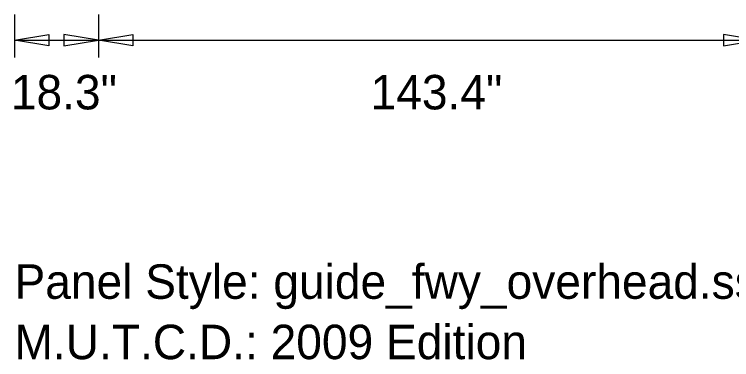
# Model space of a CAD drawing. Extents: x 1806251 to 1809821, y 414895 to 422886.
# Drawn here: x 1809676.695 to 1809678.255, y 415310.974 to 415311.725 of the extents above; entities that cross this region are included whole.
import ezdxf

# ---------------------------------------------------------------- set-up
doc = ezdxf.new("R2010")
doc.units = 0
doc.layers.add('GSDIMS', color=7, linetype='Continuous')

msp = doc.modelspace()

# ---------------------------------------------------------------- linework, layer by layer
at = {"layer": 'GSDIMS'}
for p, q in [((1809676.695, 415311.7247), (1809676.695, 415311.631)), ((1809676.8776, 415311.7247), (1809676.8776, 415311.631)), ((1809676.8776, 415311.7247), (1809676.8776, 415311.631)), ((1809676.695, 415311.6685), (1809676.8776, 415311.6685)), ((1809676.8776, 415311.6685), (1809678.312, 415311.6685))]:
    msp.add_line(p, q, dxfattribs=at)
for points in [[(1809676.695, 415311.6685), (1809676.77, 415311.681), (1809676.77, 415311.656)], [(1809676.8776, 415311.6685), (1809676.8026, 415311.681), (1809676.8026, 415311.656)], [(1809676.8776, 415311.6685), (1809676.9526, 415311.681), (1809676.9526, 415311.656)], [(1809678.312, 415311.6685), (1809678.237, 415311.681), (1809678.237, 415311.656)]]:
    msp.add_lwpolyline(points, close=True, dxfattribs=at)

# ---------------------------------------------------------------- texts
for s, p in [('18.3"', (1809676.6871, 415311.518)), ('143.4"', (1809677.4696, 415311.518)), ('Panel Style: guide_fwy_overhead.ssi', (1809676.695, 415311.106)), ('M.U.T.C.D.: 2009 Edition', (1809676.695, 415310.9747))]:
    msp.add_text(s, height=0.075, dxfattribs=at).set_placement(p)

doc.saveas('drawing.dxf')
